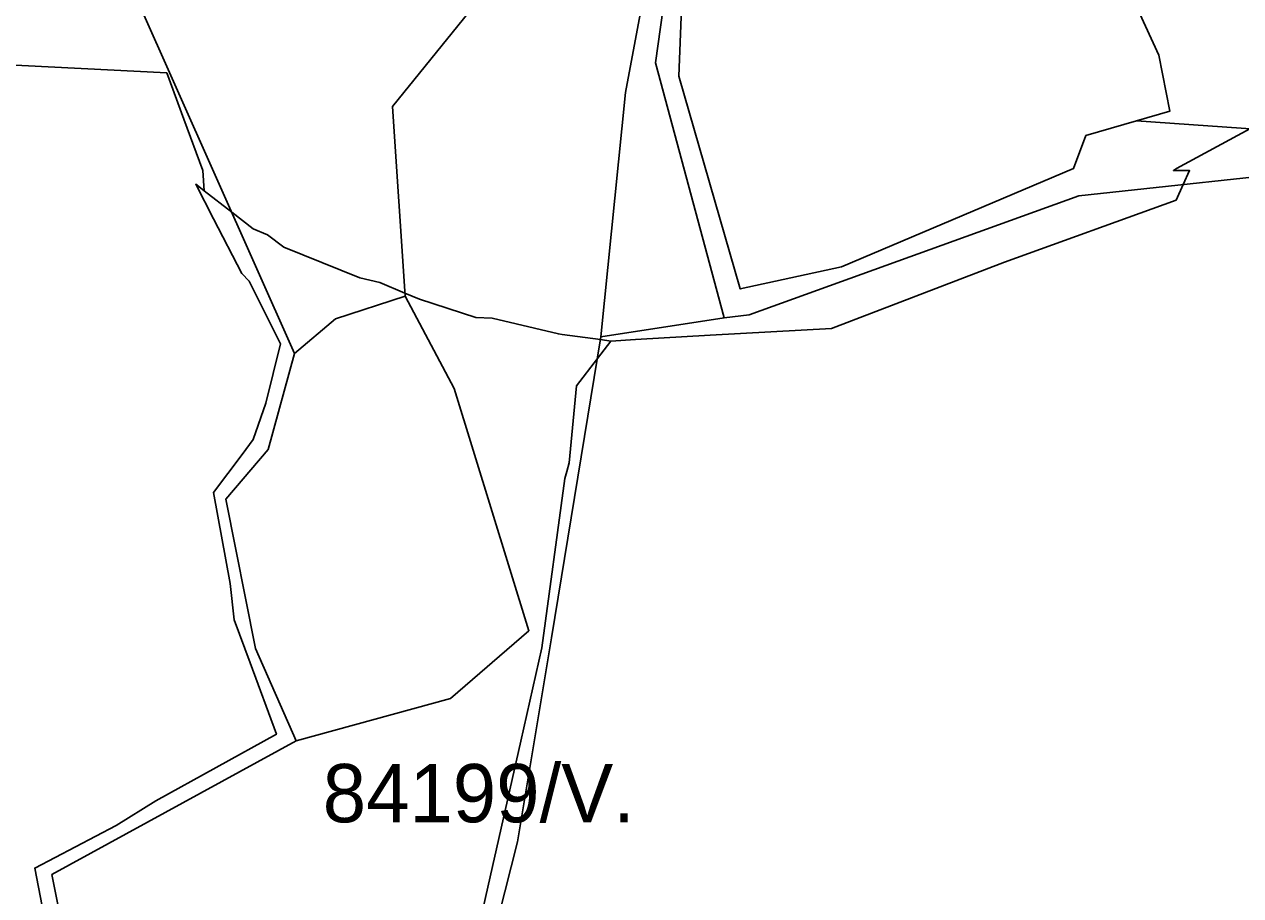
# Model space of a CAD drawing. Extents: x -477304 to -465429, y -1159113 to -1149210.
# Drawn here: x -470157.2 to -469844.3, y -1156186.6 to -1155962.4 of the extents above; entities that cross this region are included whole.
import ezdxf

# ---------------------------------------------------------------- set-up
doc = ezdxf.new("R2010")
doc.units = 0
for name, color, linetype in [('BPEJ_s', 7, 'Continuous'), ('PUPFL_s', 7, 'Continuous'), ('trav_porost_s', 7, 'Continuous')]:
    doc.layers.add(name, color=color, linetype=linetype)

msp = doc.modelspace()

# ---------------------------------------------------------------- linework, layer by layer
at = {"layer": 'BPEJ_s'}
for points in [[(-469842, -1155989.26), (-469860.81, -1155999.43), (-469861.61, -1156000), (-469857.46, -1156000), (-469859.11, -1156003.62), (-469860.93, -1156007.63), (-469905.09, -1156023.55), (-469949.57, -1156040.62), (-469980.76, -1156042.4), (-470000, -1156043.5), (-470006.36, -1156043.86), (-470008.97, -1156043.5), (-470018.82, -1156042.16), (-470019.81, -1156042.03), (-470036.82, -1156037.99), (-470041.08, -1156037.78), (-470055.54, -1156033.1), (-470059.3, -1156031.53), (-470065.75, -1156028.84), (-470070.85, -1156027.57), (-470090.42, -1156019.7), (-470094.67, -1156016.51), (-470098.28, -1156015.02), (-470103.82, -1156010.72), (-470110.94, -1156005.19), (-470111.3, -1156000), (-470116.18, -1155986.74), (-470120.54, -1155974.89), (-470230.78, -1155969.25)], [(-470154.5, -1156179.49), (-470133.59, -1156168.57), (-470123.38, -1156162.19), (-470092.35, -1156145.05), (-470099.1, -1156126.72), (-470103.18, -1156115.62), (-470104.24, -1156106.26), (-470108.5, -1156082.86), (-470101.16, -1156073.09), (-470098.28, -1156069.25), (-470095.09, -1156059.89), (-470091.27, -1156044.58), (-470099.35, -1156028.42), (-470101.26, -1156026.5), (-470108.51, -1156012.42), (-470113.08, -1156003.54), (-470112.32, -1156004.13), (-470110.94, -1156005.19), (-470111.3, -1156000), (-470116.18, -1155986.74), (-470120.54, -1155974.89), (-470230.78, -1155969.25)], [(-469842, -1155989.26), (-469860.81, -1155999.43), (-469861.61, -1156000), (-469857.46, -1156000), (-469859.11, -1156003.62), (-469860.93, -1156007.63), (-469905.09, -1156023.55), (-469949.57, -1156040.62), (-469980.76, -1156042.4), (-470000, -1156043.5), (-470006.36, -1156043.86), (-470009.77, -1156048.35), (-470015.13, -1156055.43), (-470017.04, -1156075.21), (-470017.63, -1156077.42), (-470018.11, -1156079.25), (-470024.06, -1156122.85), (-470029.49, -1156146.84), (-470040.23, -1156194.31)], [(-470151.2, -1156196.46), (-470154.5, -1156179.49), (-470133.59, -1156168.57), (-470123.38, -1156162.19), (-470092.35, -1156145.05), (-470099.1, -1156126.72), (-470103.18, -1156115.62), (-470104.24, -1156106.26), (-470108.5, -1156082.86), (-470101.16, -1156073.09), (-470098.28, -1156069.25), (-470095.09, -1156059.89), (-470091.27, -1156044.58), (-470099.35, -1156028.42), (-470101.26, -1156026.5), (-470108.51, -1156012.42), (-470113.08, -1156003.54), (-470112.32, -1156004.13), (-470110.94, -1156005.19), (-470103.82, -1156010.72), (-470098.28, -1156015.02), (-470094.67, -1156016.51), (-470090.42, -1156019.7), (-470070.85, -1156027.57), (-470065.75, -1156028.84), (-470059.3, -1156031.53), (-470055.54, -1156033.1), (-470041.08, -1156037.78), (-470036.82, -1156037.99), (-470019.81, -1156042.03), (-470018.82, -1156042.16), (-470008.97, -1156043.5), (-470006.36, -1156043.86), (-470009.77, -1156048.35), (-470015.13, -1156055.43), (-470017.04, -1156075.21), (-470017.63, -1156077.42), (-470018.11, -1156079.25), (-470024.06, -1156122.85), (-470029.49, -1156146.84), (-470040.23, -1156194.31)], [(-470151.2, -1156196.46), (-470154.5, -1156179.49)]]:
    msp.add_lwpolyline(points, dxfattribs=at)
at = {"layer": 'PUPFL_s'}
for points in [[(-470087.66, -1156047.11), (-470128.13, -1155956), (-470080.87, -1155904.03), (-470063.48, -1155888.24), (-470052.8, -1155862.96), (-470048.34, -1155843.3), (-470052.06, -1155836.39), (-470040.91, -1155837.25), (-470024.43, -1155832.84), (-469979.54, -1155805.5), (-469961.24, -1155797.41), (-469997.58, -1155831.52), (-469994.91, -1155899.96), (-470062.5, -1155983.54), (-470059.25, -1156032.28), (-470077.13, -1156038.19)], [(-470130.76, -1156278.21), (-470135.7, -1156284.83), (-470140.47, -1156281.85), (-470187.08, -1156252.74), (-470238.55, -1156222.7), (-470236.24, -1156139.5), (-470234.09, -1156054.06), (-470231.94, -1155972.31), (-470195.59, -1155876.32), (-470139.11, -1155931.29), (-470128.13, -1155956), (-470087.66, -1156047.11), (-470094.44, -1156071.74), (-470105.35, -1156084.56), (-470097.72, -1156123.01), (-470087.25, -1156146.79), (-470150.13, -1156181.18)], [(-470003, -1155937.63), (-469994.88, -1155939.08), (-470002.56, -1155979.91), (-470008.85, -1156042.77), (-470021.56, -1156120.25), (-470030.33, -1156172.78), (-470051.35, -1156255.67), (-470079.74, -1156323.26), (-470099.74, -1156307.05), (-470128.2, -1156280.15), (-470130.76, -1156278.21), (-470150.13, -1156181.18), (-470087.25, -1156146.79), (-470047.54, -1156135.89), (-470027.4, -1156118.42), (-470046.61, -1156056.07), (-470059.25, -1156032.28), (-470062.5, -1155983.54), (-469994.91, -1155899.96)], [(-470008.85, -1156042.77), (-470002.56, -1155979.91), (-469994.88, -1155939.08), (-469982.51, -1155925.62), (-469987.11, -1155935.48), (-469992.24, -1155953.87), (-469994.83, -1155972.28), (-469977.15, -1156037.87)], [(-469772.18, -1156020.22), (-469787.06, -1156048.36), (-469820.68, -1155999.44), (-469885.95, -1156006.54), (-469970.77, -1156037.16), (-469977.15, -1156037.87), (-469994.83, -1155972.28), (-469992.24, -1155953.87), (-469987.93, -1155953.8), (-469988.86, -1155975.73), (-469973.05, -1156030.47), (-469947.02, -1156024.78), (-469887.35, -1155999.47), (-469884.12, -1155990.98), (-469871.12, -1155987.21), (-469820.95, -1155990.74), (-469812.36, -1156000.04)], [(-470059.25, -1156032.28), (-470046.61, -1156056.07), (-470027.4, -1156118.42), (-470047.54, -1156135.89), (-470087.25, -1156146.79), (-470097.72, -1156123.01), (-470105.35, -1156084.56), (-470094.44, -1156071.74), (-470087.66, -1156047.11), (-470077.13, -1156038.19)]]:
    msp.add_lwpolyline(points, close=True, dxfattribs=at)
msp.add_lwpolyline([(-470051.35, -1156255.67), (-470030.33, -1156172.78), (-470021.56, -1156120.25), (-470008.85, -1156042.77), (-469977.15, -1156037.87), (-469970.77, -1156037.16), (-469885.95, -1156006.54), (-469820.68, -1155999.44), (-469787.06, -1156048.36), (-469797.16, -1156071.18), (-469808.52, -1156100.01), (-469818.14, -1156123.8), (-469839.92, -1156195.17)], dxfattribs=at)
at = {"layer": 'trav_porost_s'}
for points in [[(-469887.35, -1155999.47), (-469947.02, -1156024.78), (-469973.05, -1156030.47), (-469988.86, -1155975.73), (-469987.93, -1155953.8), (-469992.24, -1155953.87), (-469987.11, -1155935.48), (-469982.51, -1155925.62), (-469974.17, -1155916.45), (-469967.93, -1155913.41), (-469957.99, -1155912.01), (-469923.51, -1155905.01), (-469912.64, -1155902.89), (-469910.73, -1155906.3), (-469904.16, -1155902.63), (-469907.14, -1155897.3), (-469889.42, -1155914), (-469880.76, -1155922.53), (-469870.76, -1155954.88), (-469872.26, -1155955.31), (-469865.36, -1155970.27), (-469862.55, -1155984.72), (-469871.12, -1155987.21), (-469884.12, -1155990.98)], [(-469851.66, -1155949.38), (-469841.26, -1155951.09), (-469824.25, -1155958.14), (-469820.46, -1155965.05), (-469791.5, -1155984.43), (-469765.29, -1155996.96), (-469759.24, -1156000.29), (-469772.18, -1156020.22), (-469812.36, -1156000.04), (-469820.95, -1155990.74), (-469871.12, -1155987.21), (-469862.55, -1155984.72), (-469865.36, -1155970.27), (-469872.26, -1155955.31), (-469870.76, -1155954.88), (-469869.17, -1155954.42), (-469866.46, -1155953.64)]]:
    msp.add_lwpolyline(points, close=True, dxfattribs=at)

# ---------------------------------------------------------------- texts
at = {"layer": 'BPEJ_s'}
msp.add_text('84199/V.', height=15, dxfattribs=at).set_placement((-470080.43, -1156167.72))

doc.saveas('drawing.dxf')
